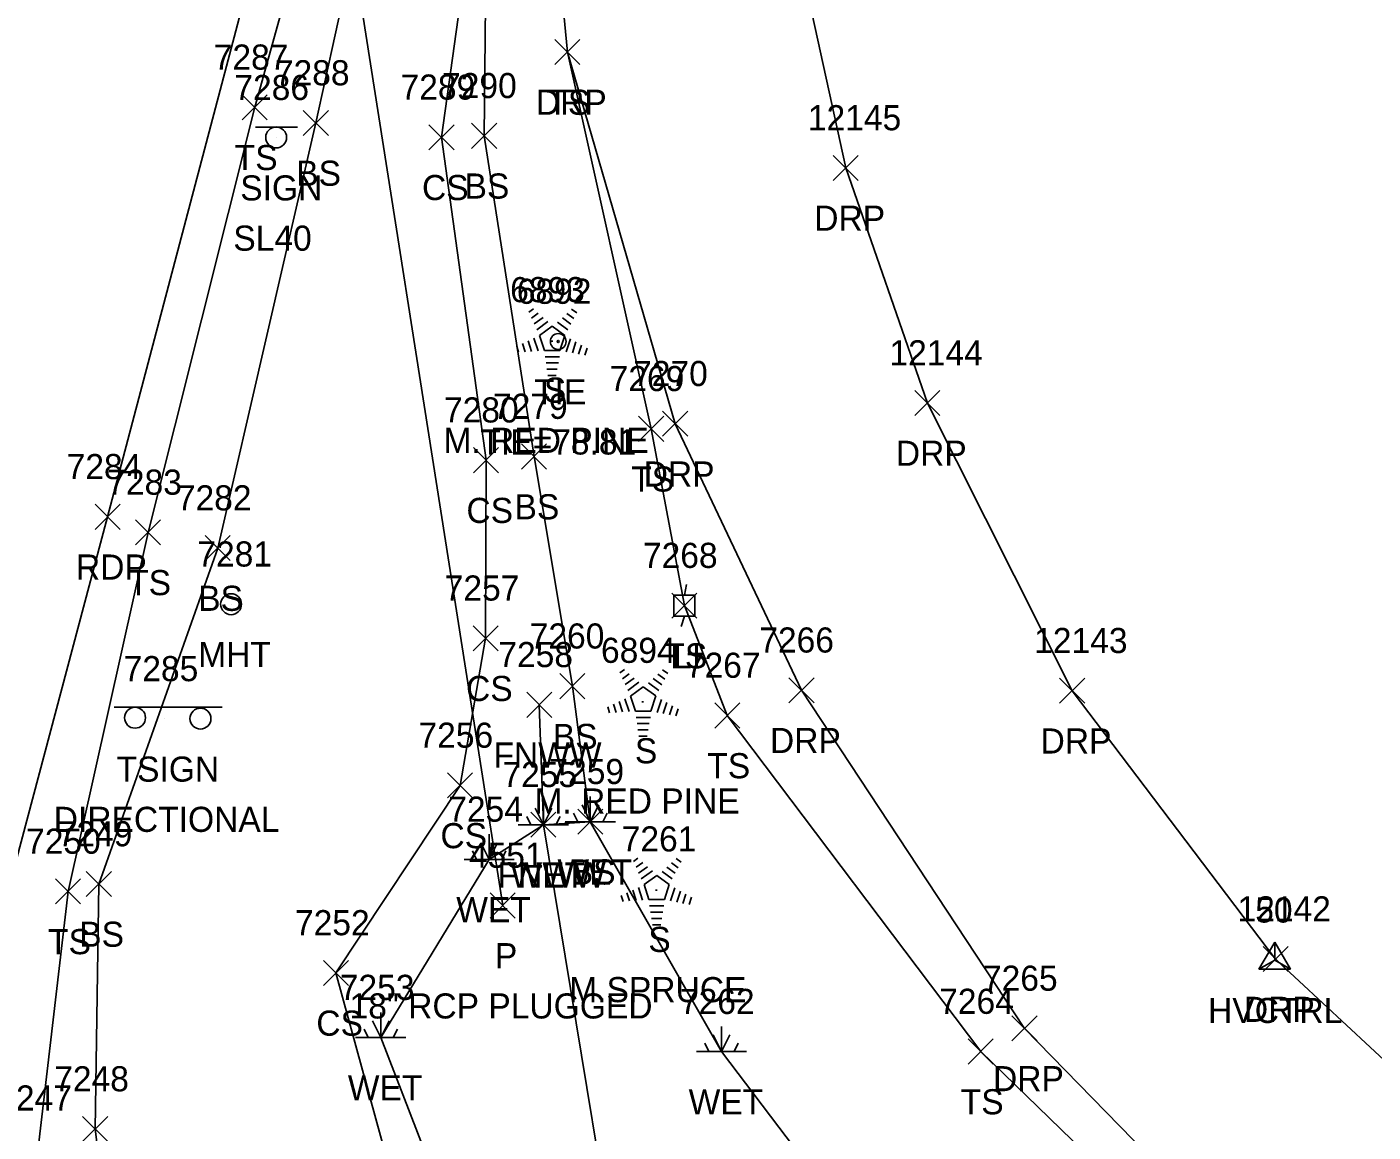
# Model space of a CAD drawing. Extents: x 1462089 to 1464015, y 730534 to 736144.
# Drawn here: x 1462815.5 to 1462922.7, y 731943.3 to 732031.3 of the extents above; entities that cross this region are included whole.
import ezdxf

# ---------------------------------------------------------------- set-up
doc = ezdxf.new("R2010")
doc.units = 0
for name, color, linetype in [('C_A', 7, 'Continuous'), ('C_C', 7, 'Continuous'), ('C_I', 7, 'Continuous'), ('CBP', 7, 'Continuous'), ('CPSM', 7, 'Continuous'), ('D_A', 7, 'Continuous'), ('D_C', 7, 'Continuous'), ('D_I', 7, 'Continuous'), ('D_TIC', 7, 'Continuous'), ('DCP', 7, 'Continuous'), ('L_A', 7, 'Continuous'), ('L_C', 7, 'Continuous'), ('L_I', 7, 'Continuous'), ('L_TIC', 7, 'Continuous'), ('LELB', 7, 'Continuous'), ('LFNC', 7, 'Continuous'), ('LTC', 7, 'Continuous'), ('LWET', 7, 'Continuous'), ('P_A', 7, 'Continuous'), ('P_I', 7, 'Continuous'), ('P_TIC', 7, 'Continuous'), ('PET', 7, 'Continuous'), ('R_A', 7, 'Continuous'), ('R_I', 7, 'Continuous'), ('R_TIC', 7, 'Continuous'), ('RDP', 7, 'Continuous'), ('S_A', 7, 'Continuous'), ('S_C', 7, 'Continuous'), ('S_I', 7, 'Continuous'), ('SSGN', 7, 'Continuous'), ('U_A', 7, 'Continuous'), ('U_I', 7, 'Continuous'), ('ULP', 7, 'Continuous'), ('UTMH', 7, 'Continuous')]:
    doc.layers.add(name, color=color, linetype=linetype)

msp = doc.modelspace()

# ---------------------------------------------------------------- linework, layer by layer
at = {"layer": 'CBP'}
for radius in [0.625, 0.0833]:
    msp.add_circle((1462857.8, 732006.25), radius, dxfattribs=at)
at = {"layer": 'CPSM'}
for p, q in [((1462913.63, 731956.26), (1462914.88, 731958.43)), ((1462916.13, 731956.26), (1462914.88, 731958.43)), ((1462914.88, 731956.98), (1462914.88, 731958.43)), ((1462913.63, 731956.26), (1462914.88, 731956.98)), ((1462914.88, 731956.98), (1462914.88, 731956.98)), ((1462914.88, 731956.98), (1462916.13, 731956.26)), ((1462913.63, 731956.26), (1462916.13, 731956.26))]:
    msp.add_line(p, q, dxfattribs=at)
at = {"layer": 'D_TIC'}
for points in [[(1462852.38, 731960.34), (1462854.38, 731962.34)], [(1462854.38, 731960.34), (1462852.38, 731962.34)]]:
    msp.add_lwpolyline(points, dxfattribs=at)
at = {"layer": 'DCP'}
msp.add_lwpolyline([(1462837.91, 732059.78), (1462853.38, 731961.34)], dxfattribs=at)
at = {"layer": 'L_TIC'}
for points in [[(1462857.53, 732028.3), (1462859.53, 732030.3)], [(1462859.53, 732028.3), (1462857.53, 732030.3)], [(1462832.62, 732023.9), (1462834.62, 732025.9)], [(1462834.62, 732023.9), (1462832.62, 732025.9)], [(1462837.49, 732022.65), (1462839.49, 732024.65)], [(1462839.49, 732022.65), (1462837.49, 732024.65)], [(1462847.5, 732021.51), (1462849.5, 732023.51)], [(1462849.5, 732021.51), (1462847.5, 732023.51)], [(1462850.9, 732021.63), (1462852.9, 732023.63)], [(1462852.9, 732021.63), (1462850.9, 732023.63)], [(1462864.21, 731998.3), (1462866.21, 732000.3)], [(1462866.21, 731998.3), (1462864.21, 732000.3)], [(1462851.05, 731995.8), (1462853.05, 731997.8)], [(1462853.05, 731995.8), (1462851.05, 731997.8)], [(1462854.88, 731996.09), (1462856.88, 731998.09)], [(1462856.88, 731996.09), (1462854.88, 731998.09)], [(1462824.13, 731990.05), (1462826.13, 731992.05)], [(1462826.13, 731990.05), (1462824.13, 731992.05)], [(1462829.68, 731988.8), (1462831.68, 731990.8)], [(1462831.68, 731988.8), (1462829.68, 731990.8)], [(1462866.85, 731984.22), (1462868.85, 731986.22)], [(1462868.85, 731984.22), (1462866.85, 731986.22)], [(1462851.02, 731981.62), (1462853.02, 731983.62)], [(1462853.02, 731981.62), (1462851.02, 731983.62)], [(1462857.93, 731977.8), (1462859.93, 731979.8)], [(1462859.93, 731977.8), (1462857.93, 731979.8)], [(1462855.29, 731976.32), (1462857.29, 731978.32)], [(1462857.29, 731976.32), (1462855.29, 731978.32)], [(1462870.27, 731975.47), (1462872.27, 731977.47)], [(1462872.27, 731975.47), (1462870.27, 731977.47)], [(1462848.98, 731969.9), (1462850.98, 731971.9)], [(1462850.98, 731969.9), (1462848.98, 731971.9)], [(1462855.62, 731966.77), (1462857.62, 731968.77)], [(1462857.62, 731966.77), (1462855.62, 731968.77)], [(1462859.36, 731967.01), (1462861.36, 731969.01)], [(1462861.36, 731967.01), (1462859.36, 731969.01)], [(1462820.2, 731962.05), (1462822.2, 731964.05)], [(1462822.2, 731962.05), (1462820.2, 731964.05)], [(1462817.75, 731961.46), (1462819.75, 731963.46)], [(1462819.75, 731961.46), (1462817.75, 731963.46)], [(1462839.09, 731954.97), (1462841.09, 731956.97)], [(1462841.09, 731954.97), (1462839.09, 731956.97)], [(1462890.46, 731948.71), (1462892.46, 731950.71)], [(1462892.46, 731948.71), (1462890.46, 731950.71)], [(1462819.91, 731942.54), (1462821.91, 731944.54)], [(1462821.91, 731942.54), (1462819.91, 731944.54)]]:
    msp.add_lwpolyline(points, dxfattribs=at)
at = {"layer": 'LELB'}
for points in [[(1462816.37, 731942.01), (1462818.75, 731962.46), (1462825.13, 731991.05), (1462833.62, 732024.9), (1462839.92, 732047.56), (1462843.16, 732065.19), (1462853.67, 732102.41), (1462865.22, 732141.66), (1462869.85, 732161.66), (1462877.65, 732189.7)], [(1462852.15, 731911.99), (1462840.09, 731955.97), (1462849.98, 731970.9), (1462852.02, 731982.62), (1462852.05, 731996.8), (1462848.5, 732022.51), (1462852.16, 732048.86)], [(1462860.36, 731968.01), (1462858.93, 731978.8), (1462855.88, 731997.09), (1462851.9, 732022.63), (1462852.16, 732048.86), (1462843.12, 732044.7)], [(1462823.13, 731925.94), (1462820.91, 731943.54), (1462821.2, 731963.05), (1462830.68, 731989.8), (1462838.49, 732023.65), (1462843.12, 732044.7)], [(1462891.46, 731949.71), (1462871.27, 731976.47), (1462867.85, 731985.22), (1462865.21, 731999.3), (1462858.53, 732029.3)], [(1462914.19, 731927.65), (1462891.46, 731949.71)]]:
    msp.add_lwpolyline(points, dxfattribs=at)
at = {"layer": 'LFNC'}
msp.add_lwpolyline([(1462920.03, 731891.46), (1462876.4, 731914.39), (1462864.4, 731920.63), (1462856.62, 731967.77), (1462856.29, 731977.32)], dxfattribs=at)
at = {"layer": 'LTC'}
for p, q in [((1462855.47, 732008.59), (1462855.82, 732008.84)), ((1462855.68, 732008.12), (1462856.21, 732008.51)), ((1462855.89, 732007.66), (1462856.59, 732008.17)), ((1462858.13, 732008.13), (1462858.8, 732007.64)), ((1462858.5, 732008.48), (1462859.05, 732008.08)), ((1462858.87, 732008.83), (1462859.29, 732008.52)), ((1462856.1, 732007.19), (1462856.98, 732007.83)), ((1462856.32, 732006.74), (1462857.33, 732007.47)), ((1462857.33, 732007.47), (1462858.33, 732006.74)), ((1462857.75, 732007.78), (1462858.56, 732007.19)), ((1462854.5, 732005.87), (1462854.65, 732005.4)), ((1462854.96, 732006.08), (1462855.17, 732005.43)), ((1462855.41, 732006.3), (1462855.68, 732005.46)), ((1462855.87, 732006.52), (1462856.2, 732005.5)), ((1462856.32, 732006.74), (1462856.71, 732005.54)), ((1462858.33, 732006.74), (1462857.94, 732005.54)), ((1462858.77, 732006.47), (1462858.43, 732005.43)), ((1462859.21, 732006.22), (1462858.93, 732005.34)), ((1462859.66, 732005.97), (1462859.42, 732005.24)), ((1462860.1, 732005.72), (1462859.92, 732005.15)), ((1462857.94, 732005.54), (1462856.71, 732005.54)), ((1462857.9, 732005.04), (1462856.76, 732005.04)), ((1462857.82, 732004.54), (1462856.83, 732004.54)), ((1462857.73, 732004.04), (1462856.9, 732004.04)), ((1462857.65, 732003.54), (1462856.98, 732003.54)), ((1462862.72, 731979.87), (1462863.07, 731980.13)), ((1462866.11, 731980.11), (1462866.53, 731979.8)), ((1462862.93, 731979.4), (1462863.45, 731979.79)), ((1462863.13, 731978.94), (1462863.84, 731979.45)), ((1462863.34, 731978.47), (1462864.22, 731979.11)), ((1462865, 731979.06), (1462865.81, 731978.47)), ((1462865.37, 731979.41), (1462866.05, 731978.92)), ((1462865.74, 731979.76), (1462866.29, 731979.36)), ((1462863.57, 731978.02), (1462864.58, 731978.75)), ((1462863.57, 731978.02), (1462863.96, 731976.82)), ((1462864.58, 731978.75), (1462865.58, 731978.03)), ((1462865.58, 731978.03), (1462865.19, 731976.82)), ((1462861.75, 731977.15), (1462861.9, 731976.68)), ((1462862.2, 731977.36), (1462862.42, 731976.71)), ((1462862.66, 731977.58), (1462862.93, 731976.75)), ((1462863.11, 731977.8), (1462863.45, 731976.78)), ((1462865.19, 731976.82), (1462863.96, 731976.82)), ((1462866.02, 731977.75), (1462865.68, 731976.72)), ((1462866.46, 731977.5), (1462866.17, 731976.62)), ((1462866.9, 731977.25), (1462866.67, 731976.52)), ((1462867.35, 731977), (1462867.16, 731976.43)), ((1462865.15, 731976.32), (1462864, 731976.32)), ((1462865.06, 731975.82), (1462864.08, 731975.82)), ((1462864.98, 731975.32), (1462864.15, 731975.32)), ((1462864.9, 731974.82), (1462864.22, 731974.82)), ((1462863.79, 731964.85), (1462864.15, 731965.11)), ((1462867.19, 731965.09), (1462867.61, 731964.79)), ((1462864, 731964.39), (1462864.53, 731964.77)), ((1462864.21, 731963.92), (1462864.91, 731964.43)), ((1462864.42, 731963.46), (1462865.3, 731964.09)), ((1462866.08, 731964.05), (1462866.89, 731963.46)), ((1462866.45, 731964.4), (1462867.13, 731963.9)), ((1462866.82, 731964.74), (1462867.37, 731964.35)), ((1462864.65, 731963), (1462865.66, 731963.73)), ((1462864.65, 731963), (1462865.03, 731961.81)), ((1462865.66, 731963.73), (1462866.65, 731963.01)), ((1462866.65, 731963.01), (1462866.26, 731961.81)), ((1462862.82, 731962.13), (1462862.98, 731961.66)), ((1462863.28, 731962.35), (1462863.49, 731961.7)), ((1462863.74, 731962.56), (1462864.01, 731961.73)), ((1462864.19, 731962.78), (1462864.52, 731961.76)), ((1462866.26, 731961.81), (1462865.03, 731961.81)), ((1462867.09, 731962.74), (1462866.75, 731961.7)), ((1462867.54, 731962.49), (1462867.25, 731961.6)), ((1462867.98, 731962.24), (1462867.74, 731961.51)), ((1462868.42, 731961.99), (1462868.24, 731961.41)), ((1462866.22, 731961.31), (1462865.08, 731961.31)), ((1462866.14, 731960.81), (1462865.15, 731960.81)), ((1462866.06, 731960.31), (1462865.23, 731960.31)), ((1462865.97, 731959.81), (1462865.3, 731959.81))]:
    msp.add_line(p, q, dxfattribs=at)
at = {"layer": 'LWET'}
for p, q in [((1462856.62, 731967.77), (1462856.62, 731969.77)), ((1462860.36, 731968.01), (1462859.7, 731969.35)), ((1462860.36, 731968.01), (1462860.36, 731970.01)), ((1462860.36, 731968.01), (1462861.03, 731969.35)), ((1462855.62, 731967.77), (1462855.29, 731968.43)), ((1462856.62, 731967.77), (1462855.96, 731969.1)), ((1462856.62, 731967.77), (1462857.29, 731969.1)), ((1462857.62, 731967.77), (1462857.96, 731968.43)), ((1462859.36, 731968.01), (1462859.03, 731968.68)), ((1462861.36, 731968.01), (1462861.7, 731968.68)), ((1462858.62, 731967.77), (1462854.62, 731967.77)), ((1462862.36, 731968.01), (1462858.36, 731968.01)), ((1462852.3, 731965.01), (1462851.63, 731966.34)), ((1462852.3, 731965.01), (1462852.3, 731967.01)), ((1462852.3, 731965.01), (1462852.97, 731966.34)), ((1462854.3, 731965.01), (1462850.3, 731965.01)), ((1462851.3, 731965.01), (1462850.97, 731965.68)), ((1462853.3, 731965.01), (1462853.63, 731965.68)), ((1462843.66, 731950.82), (1462843, 731952.15)), ((1462843.66, 731950.82), (1462843.66, 731952.82)), ((1462843.66, 731950.82), (1462844.33, 731952.15)), ((1462842.66, 731950.82), (1462842.33, 731951.48)), ((1462844.66, 731950.82), (1462845, 731951.48)), ((1462870.81, 731949.7), (1462870.14, 731951.04)), ((1462870.81, 731949.7), (1462870.81, 731951.7)), ((1462870.81, 731949.7), (1462871.48, 731951.04)), ((1462845.66, 731950.82), (1462841.66, 731950.82)), ((1462869.81, 731949.7), (1462869.48, 731950.37)), ((1462871.81, 731949.7), (1462872.14, 731950.37)), ((1462872.81, 731949.7), (1462868.81, 731949.7))]:
    msp.add_line(p, q, dxfattribs=at)
msp.add_lwpolyline([(1462857.25, 731915.69), (1462843.66, 731950.82), (1462852.3, 731965.01), (1462856.62, 731967.77), (1462860.36, 731968.01), (1462870.81, 731949.7), (1462883.77, 731932.62)], dxfattribs=at)
at = {"layer": 'P_TIC'}
for points in [[(1462820.9, 731991.29), (1462822.9, 731993.29)], [(1462822.9, 731991.29), (1462820.9, 731993.29)]]:
    msp.add_lwpolyline(points, dxfattribs=at)
at = {"layer": 'PET'}
msp.add_lwpolyline([(1462802.06, 731923.28), (1462812.28, 731956.21), (1462821.9, 731992.29), (1462839.98, 732060.76), (1462852.48, 732106.84), (1462862.07, 732142.21), (1462869.19, 732169.8), (1462878.36, 732205.47), (1462879.39, 732206.83), (1462892.22, 732254.3)], dxfattribs=at)
at = {"layer": 'R_TIC'}
for points in [[(1462857.53, 732028.3), (1462859.53, 732030.3)], [(1462859.53, 732028.3), (1462857.53, 732030.3)], [(1462879.71, 732019.07), (1462881.71, 732021.07)], [(1462881.71, 732019.07), (1462879.71, 732021.07)], [(1462886.21, 732000.35), (1462888.21, 732002.35)], [(1462888.21, 732000.35), (1462886.21, 732002.35)], [(1462866.12, 731998.7), (1462868.12, 732000.7)], [(1462868.12, 731998.7), (1462866.12, 732000.7)], [(1462876.18, 731977.48), (1462878.18, 731979.48)], [(1462878.18, 731977.48), (1462876.18, 731979.48)], [(1462897.75, 731977.44), (1462899.75, 731979.44)], [(1462899.75, 731977.44), (1462897.75, 731979.44)], [(1462913.95, 731956.07), (1462915.95, 731958.07)], [(1462915.95, 731956.07), (1462913.95, 731958.07)], [(1462893.95, 731950.55), (1462895.95, 731952.55)], [(1462895.95, 731950.55), (1462893.95, 731952.55)]]:
    msp.add_lwpolyline(points, dxfattribs=at)
at = {"layer": 'RDP'}
for points in [[(1462894.95, 731951.55), (1462877.18, 731978.48), (1462867.12, 731999.7), (1462858.53, 732029.3), (1462856.72, 732048.29), (1462856.78, 732058.86), (1462857.61, 732069.74), (1462858.13, 732071.29), (1462859.56, 732075.86), (1462863.6, 732085.08), (1462868.23, 732094.02), (1462873.36, 732102.46), (1462878.6, 732110.96), (1462883.37, 732119.98), (1462887.28, 732129.14), (1462893.3, 732147.89), (1462899.8, 732169.45), (1462918.2, 732164.25)], [(1462880.71, 732020.07), (1462876.68, 732038.51)], [(1463102.76, 731875.34), (1463104.23, 731873.74), (1463105.64, 731867.04), (1463103.54, 731862.4), (1463097.09, 731860.12), (1463084.86, 731862.71), (1463014.69, 731893.16), (1462979.52, 731912.66), (1462944.98, 731932.21), (1462928.15, 731944.81), (1462914.95, 731957.07), (1462898.75, 731978.44), (1462887.21, 732001.35), (1462880.71, 732020.07)], [(1462916.58, 731929.37), (1462894.95, 731951.55)]]:
    msp.add_lwpolyline(points, dxfattribs=at)
at = {"layer": 'SSGN'}
for p, q in [((1462833.68, 732023.33), (1462837.02, 732023.33)), ((1462835.33, 732022.5), (1462835.33, 732022.5)), ((1462822.43, 731977.13), (1462831.02, 731977.13)), ((1462826.45, 731976.22), (1462826.45, 731976.22))]:
    msp.add_line(p, q, dxfattribs=at)
for centre in [(1462835.33, 732022.5), (1462824.09, 731976.29), (1462829.3, 731976.22)]:
    msp.add_circle(centre, 0.833, dxfattribs=at)
at = {"layer": 'ULP'}
for p, q in [((1462868.02, 731986.89), (1462867.85, 731986.05)), ((1462867.02, 731984.39), (1462867.02, 731986.05)), ((1462867.02, 731986.05), (1462868.69, 731986.05)), ((1462868.69, 731986.05), (1462868.69, 731984.39)), ((1462868.69, 731984.39), (1462867.02, 731984.39)), ((1462867.6, 731983.55), (1462867.85, 731984.39)), ((1462867.85, 731985.22), (1462867.85, 731985.22))]:
    msp.add_line(p, q, dxfattribs=at)
at = {"layer": 'UTMH'}
for p, q in [((1462831.74, 731985.33), (1462831.74, 731985.33)), ((1462832.57, 731985.33), (1462832.57, 731985.33))]:
    msp.add_line(p, q, dxfattribs=at)
msp.add_circle((1462831.74, 731985.33), 0.833, dxfattribs=at)

# ---------------------------------------------------------------- texts
at = {"layer": 'C_A'}
for s, p in [('TIE', (1462855.88, 732001.25)), ('HVCTRL', (1462909.57, 731951.98))]:
    msp.add_text(s, height=2, dxfattribs=at).set_placement(p)
at = {"layer": 'C_C'}
msp.add_text('TIE=78.81', height=2, dxfattribs=at).set_placement((1462851.6, 731997.25))
at = {"layer": 'C_I'}
for s, p in [('6892', (1462854.5, 732009.25)), ('50', (1462913.33, 731959.98))]:
    msp.add_text(s, height=2, dxfattribs=at).set_placement(p)
at = {"layer": 'D_A'}
msp.add_text('P', height=2, dxfattribs=at).set_placement((1462852.76, 731956.34))
at = {"layer": 'D_C'}
msp.add_text('18" RCP PLUGGED', height=2, dxfattribs=at).set_placement((1462841.18, 731952.34))
at = {"layer": 'D_I'}
msp.add_text('4551', height=2, dxfattribs=at).set_placement((1462850.69, 731964.34))
at = {"layer": 'L_A'}
for s, p in [('TS', (1462856.94, 732024.3)), ('TS', (1462832.03, 732019.9)), ('BS', (1462836.93, 732018.65)), ('BS', (1462850.34, 732017.63)), ('CS', (1462846.95, 732017.51)), ('S', (1462856.66, 732001.38)), ('TS', (1462863.62, 731994.3)), ('BS', (1462854.32, 731992.09)), ('CS', (1462850.49, 731991.8)), ('TS', (1462823.54, 731986.05)), ('BS', (1462829.12, 731984.8)), ('TS', (1462866.26, 731980.22)), ('CS', (1462850.46, 731977.62)), ('BS', (1462857.37, 731973.8)), ('S', (1462863.91, 731972.66)), ('FNWW', (1462852.64, 731972.32)), ('TS', (1462869.68, 731971.47)), ('CS', (1462848.42, 731965.9)), ('WET', (1462857.74, 731963.01)), ('BS', (1462858.8, 731963.01)), ('FNWW', (1462852.97, 731962.77)), ('WET', (1462854, 731962.77)), ('WET', (1462849.68, 731960.01)), ('BS', (1462819.64, 731958.05)), ('S', (1462864.98, 731957.64)), ('TS', (1462817.16, 731957.46)), ('CS', (1462838.53, 731950.97)), ('WET', (1462841.04, 731945.82)), ('TS', (1462889.87, 731944.71)), ('WET', (1462868.19, 731944.7))]:
    msp.add_text(s, height=2, dxfattribs=at).set_placement(p)
at = {"layer": 'L_C'}
for s, p in [('M. RED PINE', (1462848.66, 731997.38)), ('M. RED PINE', (1462855.91, 731968.66)), ('M.SPRUCE', (1462858.68, 731953.64))]:
    msp.add_text(s, height=2, dxfattribs=at).set_placement(p)
at = {"layer": 'L_I'}
for s, p in [('7287', (1462830.36, 732027.9)), ('7288', (1462835.23, 732026.65)), ('7289', (1462845.24, 732025.51)), ('7290', (1462848.55, 732025.63)), ('6893', (1462853.97, 732009.38)), ('7269', (1462861.9, 732002.3)), ('7280', (1462848.7, 731999.8)), ('7279', (1462852.61, 732000.09)), ('7283', (1462821.87, 731994.05)), ('7282', (1462827.42, 731992.8)), ('7268', (1462864.55, 731988.22)), ('7257', (1462848.76, 731985.62)), ('7260', (1462855.53, 731981.8)), ('7258', (1462853.03, 731980.32)), ('6894', (1462861.21, 731980.66)), ('7267', (1462867.97, 731979.47)), ('7256', (1462846.67, 731973.9)), ('7255', (1462853.36, 731970.77)), ('7255', (1462853.36, 731970.77)), ('7259', (1462857.1, 731971.01)), ('7259', (1462857.1, 731971.01)), ('7254', (1462849.04, 731968.01)), ('7250', (1462815.41, 731965.46)), ('7249', (1462817.93, 731966.05)), ('7261', (1462862.86, 731965.64)), ('7252', (1462836.83, 731958.97)), ('7253', (1462840.4, 731953.82)), ('7262', (1462867.5, 731952.7)), ('7264', (1462888.15, 731952.71)), ('7248', (1462817.65, 731946.54)), ('7247', (1462813.11, 731945.01))]:
    msp.add_text(s, height=2, dxfattribs=at).set_placement(p)
at = {"layer": 'LTC'}
for p in [(1462857.22, 732006.48), (1462864.46, 731977.76), (1462865.54, 731962.75)]:
    msp.add_text('.', height=1.04, rotation=270, dxfattribs=at).set_placement(p)
at = {"layer": 'P_A'}
msp.add_text('RDP', height=2, dxfattribs=at).set_placement((1462819.38, 731987.29))
at = {"layer": 'P_I'}
msp.add_text('7284', height=2, dxfattribs=at).set_placement((1462818.64, 731995.29))
at = {"layer": 'R_A'}
for p in [(1462856.02, 732024.3), (1462878.2, 732015.07), (1462884.7, 731996.35), (1462864.61, 731994.7), (1462874.67, 731973.48), (1462896.23, 731973.44), (1462912.43, 731952.07), (1462892.44, 731946.55)]:
    msp.add_text('DRP', height=2, dxfattribs=at).set_placement(p)
at = {"layer": 'R_I'}
for s, p in [('12145', (1462877.69, 732023.07)), ('12144', (1462884.19, 732004.35)), ('7270', (1462863.77, 732002.7)), ('7266', (1462873.82, 731981.48)), ('12143', (1462895.72, 731981.44)), ('12142', (1462911.92, 731960.07)), ('7265', (1462891.64, 731954.55))]:
    msp.add_text(s, height=2, dxfattribs=at).set_placement(p)
at = {"layer": 'S_A'}
for s, p in [('SIGN', (1462832.47, 732017.48)), ('TSIGN', (1462822.62, 731971.2))]:
    msp.add_text(s, height=2, dxfattribs=at).set_placement(p)
at = {"layer": 'S_C'}
for s, p in [('SL40', (1462831.92, 732013.48)), ('DIRECTIONAL', (1462817.61, 731967.2))]:
    msp.add_text(s, height=2, dxfattribs=at).set_placement(p)
at = {"layer": 'S_I'}
for s, p in [('7286', (1462832, 732025.48)), ('7285', (1462823.18, 731979.2))]:
    msp.add_text(s, height=2, dxfattribs=at).set_placement(p)
at = {"layer": 'U_A'}
for s, p in [('MHT', (1462829.12, 731980.33)), ('LI', (1462866.96, 731980.22))]:
    msp.add_text(s, height=2, dxfattribs=at).set_placement(p)
at = {"layer": 'U_I'}
for s, p in [('7281', (1462829.05, 731988.33)), ('7268', (1462864.55, 731988.22))]:
    msp.add_text(s, height=2, dxfattribs=at).set_placement(p)

doc.saveas('drawing.dxf')
